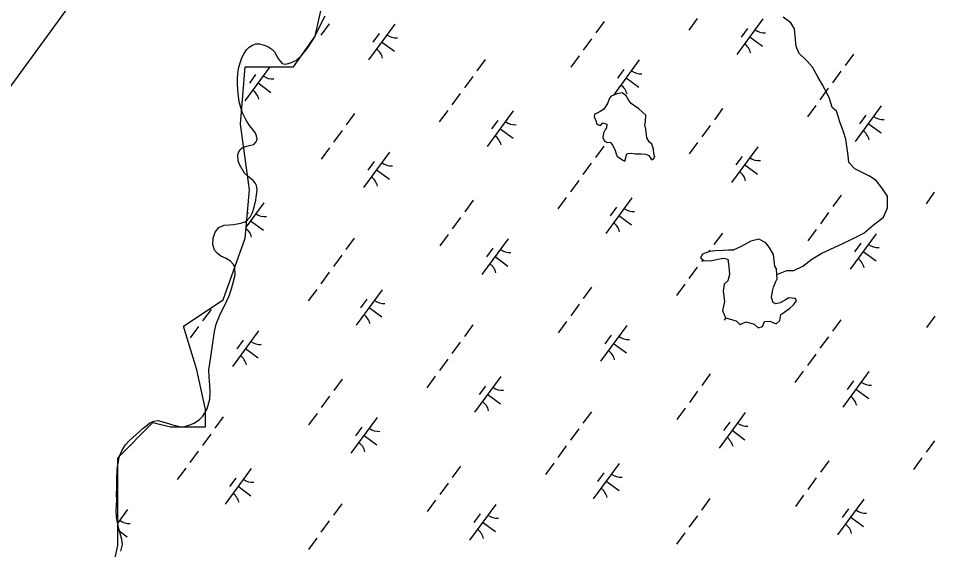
# Model space of a CAD drawing. Extents: x 3905714 to 3926767, y 183354 to 205755.
# Drawn here: x 3910493 to 3911532, y 190775 to 191377 of the extents above; entities that cross this region are included whole.
import ezdxf

# ---------------------------------------------------------------- set-up
doc = ezdxf.new("R2010")
doc.units = 0
for name, color, linetype in [('V-GRID-FRAM', 7, 'Continuous'), ('V-TOPO-SHOR', 7, 'Continuous'), ('V-WETL-SWMP', 7, 'Continuous')]:
    doc.layers.add(name, color=color, linetype=linetype)

msp = doc.modelspace()

# ---------------------------------------------------------------- linework, layer by layer
at = {"layer": 'V-GRID-FRAM'}
msp.add_lwpolyline([(3924287.8, 196971.1), (3915521.4, 185005.6), (3909313.3, 189695.8), (3918205.9, 201877.9), (3924287.8, 196971.1)], dxfattribs=at)
at = {"layer": 'V-TOPO-SHOR'}
for points in [[(3910783, 191338.8), (3910785.2, 191334.8), (3910786.9, 191331.4), (3910789.1, 191328.1), (3910791.5, 191325.7), (3910795, 191324.8), (3910796.8, 191325.1), (3910800.8, 191326.3), (3910807.6, 191329.4), (3910813.7, 191334.9), (3910820.3, 191342.9), (3910826.6, 191352.9), (3910832, 191362.9), (3910836.1, 191371.6), (3910840.1, 191379.7)], [(3911351.5, 191086.8), (3911362.7, 191091.2), (3911370.8, 191091.2), (3911380.9, 191096), (3911391, 191103.9), (3911402.4, 191111), (3911421.1, 191119.4), (3911433.4, 191125.3), (3911449.8, 191133.5), (3911460.3, 191142.7), (3911472, 191151.5), (3911476.6, 191162.1), (3911476.8, 191175.5), (3911470.4, 191184.7), (3911463.8, 191193), (3911456.3, 191198), (3911447.3, 191202.4), (3911439.6, 191206.4), (3911432.8, 191213.6), (3911432.1, 191221.3), (3911429.4, 191239.9), (3911426.8, 191248.1), (3911423, 191258.6), (3911418.8, 191271.6), (3911414.2, 191275.9), (3911410.9, 191285.8), (3911409.4, 191289.5), (3911403, 191301.4), (3911397.7, 191310.6), (3911391.8, 191321.4), (3911386.3, 191327.7), (3911382.7, 191331.4), (3911376.8, 191337.1), (3911373.5, 191344.8), (3911371.3, 191364.8), (3911367.3, 191371.8), (3911358.7, 191378)], [(3910623.4, 190902.9), (3910629.6, 190908.7), (3910634.2, 190912.9), (3910638.7, 190916.2), (3910641.7, 190918.7), (3910646.7, 190920.8), (3910650.7, 190921.4), (3910656.4, 190920), (3910662.9, 190918.1), (3910666.4, 190916.8), (3910670.9, 190915.6), (3910676.4, 190914.3), (3910681.5, 190914.6), (3910687, 190916.4), (3910691.9, 190918.5), (3910697.9, 190922.7), (3910701.6, 190926.5), (3910706.5, 190934.7), (3910709.7, 190945.5), (3910709.9, 190953.5), (3910709.8, 190961.6), (3910708.7, 190970.5), (3910708.6, 190978.9), (3910710.6, 190993.2), (3910712.3, 191004.2), (3910715, 191022.2), (3910716.9, 191030.6), (3910721.2, 191042), (3910726.3, 191051.1), (3910731.5, 191062.5), (3910734, 191070.6), (3910735.6, 191076.3), (3910738.2, 191086.5), (3910737.9, 191095), (3910736.1, 191098.5), (3910733.2, 191101.7), (3910727.5, 191105.1), (3910722, 191107.5), (3910717.9, 191110.7), (3910715, 191114.1), (3910713.1, 191120.6), (3910713.3, 191127.9), (3910715.8, 191134.7), (3910720, 191139.8), (3910725.7, 191142.4), (3910731.7, 191143.1), (3910736.3, 191143.4), (3910740.6, 191144), (3910742.8, 191144.4), (3910745.9, 191145.3), (3910749.5, 191146.4), (3910752.4, 191148.6), (3910755.8, 191152.3), (3910757.9, 191156.8), (3910760, 191162.8), (3910761.8, 191170.8), (3910762.6, 191176.8), (3910763.1, 191182.6), (3910762.4, 191187.3), (3910761.3, 191189.8), (3910759.2, 191192.6), (3910757.2, 191194.3), (3910753.1, 191197.6), (3910749, 191201.6), (3910743.1, 191211.2), (3910741.7, 191215.6), (3910741.4, 191222.4), (3910742.4, 191225.7), (3910744.1, 191228.1), (3910746.3, 191230.2), (3910751.4, 191231.9), (3910756.1, 191233), (3910759.3, 191234), (3910762.1, 191237), (3910763.1, 191239.9), (3910762.6, 191243.8), (3910760.8, 191247.6), (3910757.9, 191251.3), (3910754.4, 191255.6), (3910750.9, 191261.3), (3910746.6, 191269.9), (3910744.7, 191275.7), (3910743, 191282.4), (3910742, 191288.6), (3910741.5, 191295.4), (3910740.9, 191302.5), (3910740.9, 191308.6), (3910741.4, 191314.1), (3910742.2, 191320), (3910744, 191326.4), (3910746, 191331.9), (3910748.5, 191336.9), (3910751.1, 191340.9), (3910754.1, 191344), (3910757.9, 191346.5), (3910761.6, 191347.8), (3910765.8, 191348), (3910771.2, 191346.4), (3910775.4, 191344.9), (3910779.7, 191342), (3910783, 191338.8)], [(3911154.3, 191258.5), (3911158.9, 191256.8), (3911158.6, 191252.8), (3911157.6, 191251.3), (3911155.2, 191246.6), (3911154.5, 191241.9), (3911155.9, 191238.3), (3911159.5, 191236.3), (3911162.3, 191236.4), (3911163.6, 191235.7), (3911165.8, 191232.9), (3911168.3, 191227.1), (3911169.5, 191223.3), (3911170.6, 191220.2), (3911172.4, 191219.6), (3911177, 191216.2), (3911179.2, 191215.2), (3911181.2, 191221.9), (3911182, 191223.6), (3911186.9, 191224), (3911191.2, 191223.2), (3911198, 191223.4), (3911202.9, 191223.1), (3911206.5, 191221.3), (3911208.7, 191218), (3911210.8, 191216.5), (3911211.8, 191217.5), (3911213.3, 191219.5), (3911212.4, 191223.4), (3911211.7, 191228.7), (3911209.9, 191234.3), (3911207, 191237.1), (3911204.3, 191241.4), (3911203, 191251.3), (3911202.1, 191256.2), (3911202.6, 191259.9), (3911203, 191267.2), (3911199.9, 191270.2), (3911195.2, 191274.3), (3911189.3, 191278.4), (3911186.5, 191280.5), (3911183.9, 191283.9), (3911180.8, 191289.1), (3911176.4, 191292.3), (3911170.3, 191291.3), (3911164.1, 191288.8), (3911162.2, 191286.2), (3911160, 191280.9), (3911157.9, 191277.2), (3911155.1, 191273.7), (3911151.4, 191271.2), (3911148, 191269.3), (3911145.2, 191268.4), (3911144.5, 191265.1), (3911146.4, 191260.9), (3911147.3, 191257.5), (3911149.5, 191256.1), (3911151.9, 191255.6), (3911154.3, 191258.5)], [(3911351.5, 191086.8), (3911351, 191093.2), (3911349.1, 191096.3), (3911348.4, 191102.5), (3911347.8, 191109.4), (3911342.7, 191117.7), (3911338.9, 191122.4), (3911331.1, 191126.7), (3911321.9, 191124.5), (3911310.9, 191118.3), (3911301.9, 191114.4), (3911296.8, 191114.2), (3911290.8, 191113.9), (3911282.2, 191113.5), (3911275.1, 191112.8), (3911267.3, 191109.9), (3911264.9, 191105.6), (3911268.8, 191102.7), (3911276.5, 191102.2), (3911284.5, 191104.2), (3911291.4, 191105.2), (3911296.1, 191104.2), (3911297, 191095.4), (3911297.8, 191086.7), (3911295.8, 191079.4), (3911291.8, 191075.7), (3911290.6, 191068), (3911292.1, 191056.1), (3911289.9, 191046.1), (3911293.2, 191037.7), (3911305.4, 191034.1), (3911309.4, 191030.2), (3911316.9, 191033), (3911325.7, 191030.4), (3911330.4, 191026.4), (3911335.4, 191027.7), (3911337.4, 191033.4), (3911343.4, 191033.9), (3911350.8, 191030.8), (3911354.7, 191034.8), (3911355.8, 191041.3), (3911360.5, 191044.6), (3911366, 191048.7), (3911370.4, 191052.2), (3911373.7, 191056.8), (3911372.4, 191059.6), (3911365.2, 191060.3), (3911361.2, 191058.1), (3911355.1, 191054.8), (3911350.4, 191053.7), (3911347.2, 191055), (3911345.4, 191060.7), (3911346.7, 191067.8), (3911347.5, 191072.3), (3911350.4, 191078.7), (3911351.8, 191082), (3911351.5, 191086.8)], [(3910609, 190773.5), (3910610.7, 190781.2), (3910610, 190786.7), (3910607.6, 190795), (3910605.7, 190802.7), (3910604.1, 190812), (3910603.7, 190820), (3910604.2, 190830.8), (3910604.1, 190837.6), (3910604.2, 190845.8), (3910604.2, 190854.6), (3910604.7, 190865.7), (3910605.4, 190871.4), (3910607.5, 190881.1), (3910610.5, 190887.9), (3910614.3, 190893.8), (3910618.1, 190897.9), (3910623.4, 190902.9)]]:
    msp.add_lwpolyline(points, dxfattribs=at)
at = {"layer": 'V-WETL-SWMP'}
for p, q in [((3910829, 191356.6), (3910838.9, 191401.3)), ((3910844.7, 191370.6), (3910835.3, 191357.7)), ((3910918.9, 191370.2), (3910889.3, 191329.9)), ((3911156, 191373.1), (3911146.5, 191360.2)), ((3911261.4, 191376.4), (3911251.9, 191363.5)), ((3911335.6, 191376.1), (3911306, 191335.7)), ((3910901.4, 191359.5), (3910894.3, 191349.8)), ((3911318.1, 191365.3), (3911311, 191355.6)), ((3910804.2, 191321.8), (3910829, 191356.6)), ((3910904.1, 191350.1), (3910918.6, 191339.4)), ((3911141.8, 191353.7), (3911132.3, 191340.8)), ((3911320.8, 191355.9), (3911335.3, 191345.3)), ((3911021.4, 191330.3), (3911012, 191317.4)), ((3911127.6, 191334.4), (3911118.1, 191321.5)), ((3911195.6, 191329.6), (3911166.4, 191289.8)), ((3911438.1, 191336.2), (3911428.7, 191323.3)), ((3910744.5, 191257.1), (3910749.5, 191321.8)), ((3910777.5, 191321.8), (3910749.4, 191283.4)), ((3910749.5, 191321.8), (3910774.3, 191321.8)), ((3910774.3, 191321.8), (3910804.2, 191321.8)), ((3911178.2, 191318.8), (3911171.1, 191309.1)), ((3910761.5, 191313), (3910754.4, 191303.3)), ((3911007.3, 191311), (3910997.8, 191298.1)), ((3911180.8, 191309.4), (3911195.4, 191298.8)), ((3911423.9, 191316.8), (3911414.5, 191303.9)), ((3910764.2, 191303.6), (3910778.7, 191292.9)), ((3911409.7, 191297.5), (3911400.3, 191284.5)), ((3910993.1, 191291.6), (3910983.6, 191278.7)), ((3911162.2, 191286.2), (3911160, 191280.9)), ((3911164.1, 191288.8), (3911162.2, 191286.2)), ((3911170.3, 191291.3), (3911164.1, 191288.8)), ((3911176.4, 191292.3), (3911170.3, 191291.3)), ((3911180.8, 191289.1), (3911176.4, 191292.3)), ((3911183.9, 191283.9), (3911180.8, 191289.1)), ((3911157.9, 191277.2), (3911155.1, 191273.7)), ((3911160, 191280.9), (3911157.9, 191277.2)), ((3911186.5, 191280.5), (3911183.9, 191283.9)), ((3911189.3, 191278.4), (3911186.5, 191280.5)), ((3911195.2, 191274.3), (3911189.3, 191278.4)), ((3911395.6, 191278.1), (3911386.1, 191265.2)), ((3911469.7, 191277.8), (3911440.2, 191237.4)), ((3910873.5, 191269), (3910864, 191256.1)), ((3910978.9, 191272.3), (3910969.4, 191259.4)), ((3911053.1, 191271.9), (3911023.5, 191231.6)), ((3911145.2, 191268.4), (3911144.5, 191265.1)), ((3911144.5, 191265.1), (3911146.4, 191260.9)), ((3911148, 191269.3), (3911145.2, 191268.4)), ((3911151.4, 191271.2), (3911148, 191269.3)), ((3911155.1, 191273.7), (3911151.4, 191271.2)), ((3911199.9, 191270.2), (3911195.2, 191274.3)), ((3911203, 191267.2), (3911199.9, 191270.2)), ((3911202.6, 191259.9), (3911203, 191267.2)), ((3911290.1, 191274.8), (3911280.7, 191261.9)), ((3911452.3, 191267), (3911445.2, 191257.3)), ((3910754.5, 191182.6), (3910744.5, 191257.1)), ((3911035.6, 191261.2), (3911028.5, 191251.5)), ((3911146.4, 191260.9), (3911147.3, 191257.5)), ((3911147.3, 191257.5), (3911149.5, 191256.1)), ((3911149.5, 191256.1), (3911151.9, 191255.6)), ((3911151.9, 191255.6), (3911154.3, 191258.5)), ((3911154.3, 191258.5), (3911158.9, 191256.8)), ((3911158.9, 191256.8), (3911158.6, 191252.8)), ((3911202.1, 191256.2), (3911202.6, 191259.9)), ((3911203, 191251.3), (3911202.1, 191256.2)), ((3911276, 191255.4), (3911266.5, 191242.5)), ((3911455, 191257.6), (3911469.5, 191247)), ((3910859.3, 191249.6), (3910849.8, 191236.7)), ((3911038.3, 191251.8), (3911052.8, 191241.1)), ((3911155.2, 191246.6), (3911154.5, 191241.9)), ((3911157.6, 191251.3), (3911155.2, 191246.6)), ((3911158.6, 191252.8), (3911157.6, 191251.3)), ((3911204.3, 191241.4), (3911203, 191251.3)), ((3911154.5, 191241.9), (3911155.9, 191238.3)), ((3911155.9, 191238.3), (3911159.5, 191236.3)), ((3911159.5, 191236.3), (3911162.3, 191236.4)), ((3911162.3, 191236.4), (3911163.6, 191235.7)), ((3911163.6, 191235.7), (3911165.8, 191232.9)), ((3911207, 191237.1), (3911204.3, 191241.4)), ((3911209.9, 191234.3), (3911207, 191237.1)), ((3911211.7, 191228.7), (3911209.9, 191234.3)), ((3911261.8, 191236.1), (3911252.3, 191223.2)), ((3910845.1, 191230.3), (3910835.7, 191217.4)), ((3910913.1, 191225.4), (3910883.6, 191185.1)), ((3911155.6, 191232), (3911146.2, 191219.1)), ((3911165.8, 191232.9), (3911168.3, 191227.1)), ((3911168.3, 191227.1), (3911169.5, 191223.3)), ((3911181.2, 191221.9), (3911182, 191223.6)), ((3911182, 191223.6), (3911186.9, 191224)), ((3911186.9, 191224), (3911191.2, 191223.2)), ((3911212.4, 191223.4), (3911211.7, 191228.7)), ((3911329.8, 191231.3), (3911300.2, 191190.9)), ((3910895.7, 191214.7), (3910888.6, 191205)), ((3911169.5, 191223.3), (3911170.6, 191220.2)), ((3911170.6, 191220.2), (3911172.4, 191219.6)), ((3911172.4, 191219.6), (3911177, 191216.2)), ((3911177, 191216.2), (3911179.2, 191215.2)), ((3911179.2, 191215.2), (3911181.2, 191221.9)), ((3911191.2, 191223.2), (3911198, 191223.4)), ((3911198, 191223.4), (3911202.9, 191223.1)), ((3911202.9, 191223.1), (3911206.5, 191221.3)), ((3911206.5, 191221.3), (3911208.7, 191218)), ((3911208.7, 191218), (3911210.8, 191216.5)), ((3911210.8, 191216.5), (3911211.8, 191217.5)), ((3911211.8, 191217.5), (3911213.3, 191219.5)), ((3911213.3, 191219.5), (3911212.4, 191223.4)), ((3911312.3, 191220.5), (3911305.2, 191210.8)), ((3910898.3, 191205.3), (3910912.9, 191194.6)), ((3911141.4, 191212.7), (3911132, 191199.8)), ((3911315, 191211.1), (3911329.5, 191200.4)), ((3911127.2, 191193.3), (3911117.8, 191180.4)), ((3910749.5, 191127.9), (3910754.5, 191182.6)), ((3911113.1, 191174), (3911103.6, 191161.1)), ((3911187.2, 191173.6), (3911157.7, 191133.3)), ((3911424.3, 191176.5), (3911414.9, 191163.6)), ((3911529.7, 191179.8), (3911520.3, 191166.9)), ((3910770.6, 191167.8), (3910750.7, 191140.6)), ((3911007.7, 191170.7), (3910998.2, 191157.8)), ((3911169.8, 191162.9), (3911162.7, 191153.2)), ((3910753.1, 191157), (3910752, 191155.5)), ((3910993.5, 191151.3), (3910984, 191138.4)), ((3911172.5, 191153.5), (3911187, 191142.8)), ((3911410.1, 191157.1), (3911400.7, 191144.2)), ((3910755.8, 191147.6), (3910770.3, 191137)), ((3910979.3, 191132), (3910969.8, 191119)), ((3911289.8, 191133.7), (3911280.3, 191120.8)), ((3911396, 191137.8), (3911386.5, 191124.9)), ((3911464, 191132.9), (3911434.4, 191092.6)), ((3910724.6, 191058.2), (3910749.5, 191127.9)), ((3910873.1, 191127.9), (3910863.7, 191115)), ((3911047.3, 191127.1), (3911017.7, 191086.8)), ((3911321.9, 191124.5), (3911310.9, 191118.3)), ((3911331.1, 191126.7), (3911321.9, 191124.5)), ((3911338.9, 191122.4), (3911331.1, 191126.7)), ((3911342.7, 191117.7), (3911338.9, 191122.4)), ((3911446.5, 191122.2), (3911439.4, 191112.5)), ((3911029.8, 191116.4), (3911022.7, 191106.7)), ((3911267.3, 191109.9), (3911264.9, 191105.6)), ((3911275.1, 191112.8), (3911267.3, 191109.9)), ((3911275.6, 191114.4), (3911274.2, 191112.5)), ((3911282.2, 191113.5), (3911275.1, 191112.8)), ((3911290.8, 191113.9), (3911282.2, 191113.5)), ((3911296.8, 191114.2), (3911290.8, 191113.9)), ((3911301.9, 191114.4), (3911296.8, 191114.2)), ((3911310.9, 191118.3), (3911301.9, 191114.4)), ((3911347.8, 191109.4), (3911342.7, 191117.7)), ((3911348.4, 191102.5), (3911347.8, 191109.4)), ((3911449.2, 191112.8), (3911463.7, 191102.1)), ((3910858.9, 191108.6), (3910849.5, 191095.6)), ((3911032.5, 191107), (3911047, 191096.3)), ((3911264.9, 191105.6), (3911268.8, 191102.7)), ((3911267.7, 191103.5), (3911266.2, 191101.5)), ((3911268.8, 191102.7), (3911276.5, 191102.2)), ((3911276.5, 191102.2), (3911284.5, 191104.2)), ((3911284.5, 191104.2), (3911291.4, 191105.2)), ((3911291.4, 191105.2), (3911296.1, 191104.2)), ((3911296.1, 191104.2), (3911297, 191095.4)), ((3911349.1, 191096.3), (3911348.4, 191102.5)), ((3910844.8, 191089.2), (3910835.3, 191076.3)), ((3911261.4, 191095), (3911252, 191082.1)), ((3911297, 191095.4), (3911297.8, 191086.7)), ((3911351, 191093.2), (3911349.1, 191096.3)), ((3911351.5, 191086.8), (3911351, 191093.2)), ((3911295.8, 191079.4), (3911291.8, 191075.7)), ((3911297.8, 191086.7), (3911295.8, 191079.4)), ((3911347.5, 191072.3), (3911350.4, 191078.7)), ((3911350.4, 191078.7), (3911351.8, 191082)), ((3911351.8, 191082), (3911351.5, 191086.8)), ((3910830.6, 191069.8), (3910821.1, 191056.9)), ((3910904.8, 191069.5), (3910875.2, 191029.2)), ((3911141.8, 191072.4), (3911132.4, 191059.5)), ((3911247.2, 191075.7), (3911237.8, 191062.8)), ((3911291.8, 191075.7), (3911290.6, 191068)), ((3911290.6, 191068), (3911292.1, 191056.1)), ((3911345.4, 191060.7), (3911346.7, 191067.8)), ((3911346.7, 191067.8), (3911347.5, 191072.3)), ((3910679.9, 191028.4), (3910724.6, 191058.2)), ((3910887.3, 191058.7), (3910880.2, 191049.1)), ((3911347.2, 191055), (3911345.4, 191060.7)), ((3911361.2, 191058.1), (3911355.1, 191054.8)), ((3911365.2, 191060.3), (3911361.2, 191058.1)), ((3911372.4, 191059.6), (3911365.2, 191060.3)), ((3911373.7, 191056.8), (3911372.4, 191059.6)), ((3910711, 191047.2), (3910701.5, 191034.3)), ((3910890, 191049.3), (3910904.5, 191038.7)), ((3911127.6, 191053), (3911118.2, 191040.1)), ((3911292.1, 191056.1), (3911289.9, 191046.1)), ((3911350.4, 191053.7), (3911347.2, 191055)), ((3911355.1, 191054.8), (3911350.4, 191053.7)), ((3911360.5, 191044.6), (3911366, 191048.7)), ((3911366, 191048.7), (3911370.4, 191052.2)), ((3911370.4, 191052.2), (3911373.7, 191056.8)), ((3911289.9, 191046.1), (3911293.2, 191037.7)), ((3911293.7, 191037.5), (3911291.9, 191035)), ((3911293.2, 191037.7), (3911305.4, 191034.1)), ((3911354.7, 191034.8), (3911355.8, 191041.3)), ((3911355.8, 191041.3), (3911360.5, 191044.6)), ((3911530.1, 191039.5), (3911520.7, 191026.6)), ((3910694.8, 190978.7), (3910679.9, 191028.4)), ((3910696.8, 191027.8), (3910687.3, 191014.9)), ((3911007.3, 191029.6), (3910997.8, 191016.7)), ((3911113.5, 191033.6), (3911104, 191020.7)), ((3911181.5, 191028.8), (3911151.9, 190988.5)), ((3911305.4, 191034.1), (3911309.4, 191030.2)), ((3911309.4, 191030.2), (3911316.9, 191033)), ((3911316.9, 191033), (3911325.7, 191030.4)), ((3911325.7, 191030.4), (3911330.4, 191026.4)), ((3911330.4, 191026.4), (3911335.4, 191027.7)), ((3911335.4, 191027.7), (3911337.4, 191033.4)), ((3911337.4, 191033.4), (3911343.4, 191033.9)), ((3911343.4, 191033.9), (3911350.8, 191030.8)), ((3911350.8, 191030.8), (3911354.7, 191034.8)), ((3911424, 191035.4), (3911414.5, 191022.5)), ((3910764.8, 191023), (3910735.3, 190982.7)), ((3911164, 191018), (3911156.9, 191008.4)), ((3911409.8, 191016.1), (3911400.3, 191003.2)), ((3910747.3, 191012.2), (3910740.3, 191002.5)), ((3910993.1, 191010.2), (3910983.7, 190997.3)), ((3911166.7, 191008.6), (3911181.2, 190998)), ((3910750, 191002.8), (3910764.5, 190992.2)), ((3911395.6, 190996.7), (3911386.2, 190983.8)), ((3910978.9, 190990.9), (3910969.5, 190978)), ((3910704.8, 190933.9), (3910694.8, 190978.7)), ((3911276, 190974.1), (3911266.6, 190961.2)), ((3911381.4, 190977.4), (3911372, 190964.4)), ((3911455.6, 190977), (3911426.1, 190936.7)), ((3910859.3, 190968.2), (3910849.9, 190955.3)), ((3910964.8, 190971.5), (3910955.3, 190958.6)), ((3911038.9, 190971.2), (3911009.4, 190930.9)), ((3911438.2, 190966.3), (3911431.1, 190956.6)), ((3911021.5, 190960.4), (3911014.4, 190950.8)), ((3911261.8, 190954.7), (3911252.4, 190941.8)), ((3911440.8, 190956.9), (3911455.4, 190946.2)), ((3910845.2, 190948.9), (3910835.7, 190936)), ((3911024.2, 190951), (3911038.7, 190940.4)), ((3910704.8, 190914.1), (3910704.8, 190933.9)), ((3911247.6, 190935.3), (3911238.2, 190922.4)), ((3910724.8, 190925.5), (3910715.4, 190912.6)), ((3910831, 190929.5), (3910821.5, 190916.6)), ((3910899, 190924.7), (3910869.4, 190884.3)), ((3911141.5, 190931.3), (3911132, 190918.4)), ((3911315.7, 190930.5), (3911286.1, 190890.2)), ((3910605.4, 190879.2), (3910645.1, 190919)), ((3910645.1, 190919), (3910665, 190914.1)), ((3910665, 190914.1), (3910704.8, 190914.1)), ((3910881.5, 190913.9), (3910874.4, 190904.2)), ((3911127.3, 190911.9), (3911117.8, 190899)), ((3911298.2, 190919.7), (3911291.1, 190910.1)), ((3910710.6, 190906.1), (3910701.2, 190893.2)), ((3910884.2, 190904.5), (3910898.7, 190893.9)), ((3911300.9, 190910.3), (3911315.4, 190899.7)), ((3911113.1, 190892.6), (3911103.7, 190879.7)), ((3911529.8, 190898.4), (3911520.3, 190885.5)), ((3910696.4, 190886.8), (3910687, 190873.8)), ((3910605.4, 190829.5), (3910605.4, 190879.2)), ((3911098.9, 190873.2), (3911089.5, 190860.3)), ((3911173.1, 190872.9), (3911143.6, 190832.6)), ((3911410.2, 190875.8), (3911400.7, 190862.8)), ((3911515.6, 190879), (3911506.1, 190866.1)), ((3910682.3, 190867.4), (3910672.8, 190854.5)), ((3910756.4, 190867.1), (3910726.9, 190826.7)), ((3910993.5, 190869.9), (3910984.1, 190857)), ((3911155.7, 190862.1), (3911148.6, 190852.4)), ((3910739, 190856.3), (3910731.9, 190846.6)), ((3910979.3, 190850.6), (3910969.9, 190837.7)), ((3911158.3, 190852.7), (3911172.9, 190842.1)), ((3911396, 190856.4), (3911386.6, 190843.5)), ((3910741.7, 190846.9), (3910756.2, 190836.3)), ((3910605.4, 190779.8), (3910605.4, 190829.5)), ((3910965.2, 190831.2), (3910955.7, 190818.3)), ((3911275.7, 190833), (3911266.2, 190820.1)), ((3911381.8, 190837), (3911372.4, 190824.1)), ((3911449.8, 190832.2), (3911420.3, 190791.9)), ((3910616.5, 190820.6), (3910605.4, 190805.4)), ((3910859, 190827.2), (3910849.5, 190814.3)), ((3911033.2, 190826.4), (3911003.6, 190786)), ((3911432.4, 190821.4), (3911425.3, 190811.8)), ((3910844.8, 190807.8), (3910835.3, 190794.9)), ((3911015.7, 190815.6), (3911008.6, 190805.9)), ((3911261.5, 190813.6), (3911252, 190800.7)), ((3911435.1, 190812), (3911449.6, 190801.4)), ((3910605.4, 190797.7), (3910616.2, 190789.7)), ((3911018.4, 190806.2), (3911032.9, 190795.6)), ((3910830.6, 190788.4), (3910821.2, 190775.5)), ((3911247.3, 190794.3), (3911237.8, 190781.4)), ((3910595.4, 190735), (3910605.4, 190779.8))]:
    msp.add_line(p, q, dxfattribs=at)
for centre, start, end in [((3911337.3, 191378), 233, 274.5436), ((3910920.6, 191372.2), 233, 274.5436), ((3910888, 191327.7), 13, 54.5436), ((3911304.7, 191333.5), 13, 54.5436), ((3911197.4, 191331.5), 233, 274.5436), ((3910780.7, 191325.7), 233, 274.5436), ((3911164.7, 191287), 13, 54.5436), ((3910748, 191281.1), 13, 54.5436), ((3911471.5, 191279.7), 233, 274.5436), ((3911054.8, 191273.9), 233, 274.5436), ((3911438.8, 191235.2), 13, 54.5436), ((3911022.2, 191229.4), 13, 54.5436), ((3910914.9, 191227.4), 233, 274.5436), ((3911331.5, 191233.2), 233, 274.5436), ((3911298.9, 191188.7), 13, 54.5436), ((3910882.2, 191182.8), 13, 54.5436), ((3911189, 191175.6), 233, 274.5436), ((3910772.3, 191169.8), 233, 274.5436), ((3911156.3, 191131), 13, 54.5436), ((3910739.7, 191125.2), 13, 52.0158), ((3911465.7, 191134.9), 233, 274.5436), ((3911049, 191129.1), 233, 274.5436), ((3911016.4, 191084.5), 13, 54.5436), ((3911433.1, 191090.4), 13, 54.5436), ((3910906.5, 191071.5), 233, 274.5436), ((3910873.8, 191026.9), 13, 54.5436), ((3911183.2, 191030.8), 233, 274.5436), ((3910766.5, 191025), 233, 274.5436), ((3910733.9, 190980.4), 13, 54.5436), ((3911150.6, 190986.2), 13, 54.5436), ((3911457.3, 190979), 233, 274.5436), ((3911040.7, 190973.2), 233, 274.5436), ((3911008, 190928.6), 13, 54.5436), ((3911424.7, 190934.4), 13, 54.5436), ((3910900.7, 190926.7), 233, 274.5436), ((3911317.4, 190932.5), 233, 274.5436), ((3911284.7, 190887.9), 13, 54.5436), ((3910868.1, 190882.1), 13, 54.5436), ((3911174.9, 190874.9), 233, 274.5436), ((3910758.2, 190869), 233, 274.5436), ((3910725.5, 190824.5), 13, 54.5436), ((3911142.2, 190830.3), 13, 54.5436), ((3911451.6, 190834.2), 233, 274.5436), ((3910618.2, 190822.5), 233, 274.5436), ((3911034.9, 190828.4), 233, 274.5436), ((3911002.3, 190783.8), 13, 54.5436), ((3911418.9, 190789.6), 13, 54.5436)]:
    msp.add_arc(centre, 17.6, start, end, dxfattribs=at)

doc.saveas('drawing.dxf')
